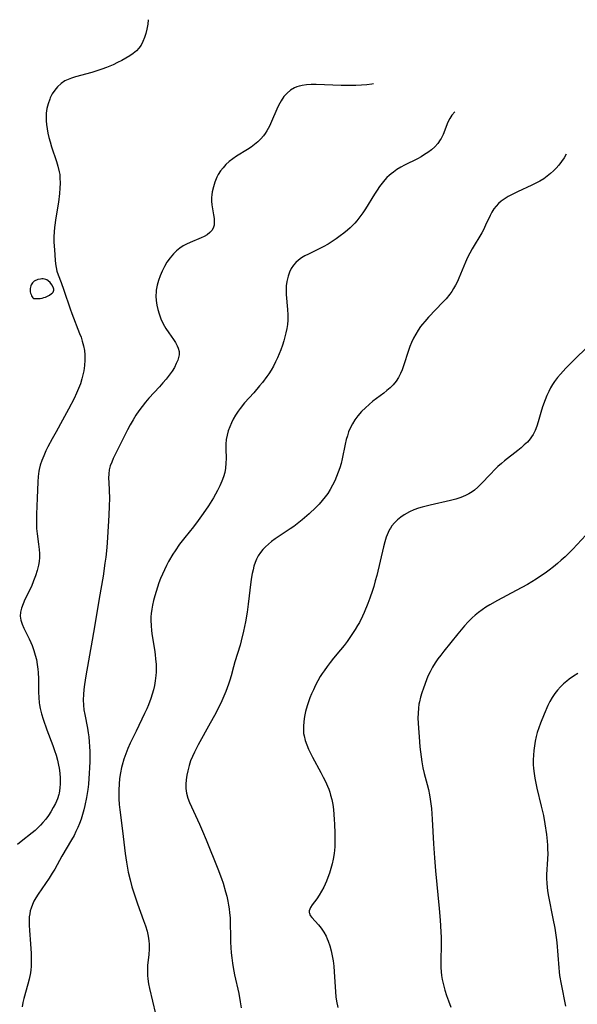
# Model space of a CAD drawing. Header units: inches. Extents: x 1073367 to 1082519, y 1569854 to 1574957.
# Tile 453 of 565: x 1078554 to 1078742, y 1574413 to 1574745. Entities that reach past the tile are written whole.
import ezdxf

# ---------------------------------------------------------------- set-up
doc = ezdxf.new("R2010")
doc.units = ezdxf.units.IN
doc.header["$MEASUREMENT"] = 0
doc.layers.add('CGG_CurvaNivelLidar_v1', color=7, linetype='Continuous', lineweight=30, true_color=0x008008)

msp = doc.modelspace()

# ---------------------------------------------------------------- linework, layer by layer
at = {"layer": 'CGG_CurvaNivelLidar_v1'}
for points in [[(1078597.3164, 1574745.0764, 71.5), (1078597.1112, 1574743.6193, 71.5), (1078596.7737, 1574741.8936, 71.5), (1078596.4322, 1574740.4571, 71.5), (1078596.0225, 1574739.0715, 71.5), (1078595.5153, 1574737.7544, 71.5), (1078594.8763, 1574736.5273, 71.5), (1078594.1604, 1574735.5144, 71.5), (1078593.3189, 1574734.5963, 71.5), (1078592.2293, 1574733.6671, 71.5), (1078591.0273, 1574732.8301, 71.5), (1078589.743, 1574732.0549, 71.5), (1078588.4091, 1574731.3241, 71.5), (1078586.9369, 1574730.5839, 71.5), (1078585.4231, 1574729.8832, 71.5), (1078583.2399, 1574728.9694, 71.5), (1078581.6031, 1574728.3589, 71.5), (1078579.9453, 1574727.8011, 71.5), (1078578.2738, 1574727.2973, 71.5), (1078572.7016, 1574725.8166, 71.5), (1078571.3179, 1574725.3669, 71.5), (1078570.2091, 1574724.9266, 71.5), (1078569.1581, 1574724.4079, 71.5), (1078567.8921, 1574723.5829, 71.5), (1078566.6173, 1574722.425, 71.5), (1078565.6833, 1574721.2767, 71.5), (1078564.8812, 1574720.0149, 71.5), (1078564.1998, 1574718.6654, 71.5), (1078563.9989, 1574718.1999, 71.5), (1078563.4534, 1574716.6934, 71.5), (1078563.0497, 1574715.1346, 71.5), (1078562.8091, 1574713.5346, 71.5), (1078562.7485, 1574712.2592, 71.5), (1078562.7868, 1574710.9693, 71.5), (1078562.9067, 1574709.6702, 71.5), (1078563.1175, 1574708.2174, 71.5), (1078563.3903, 1574706.751, 71.5), (1078563.7164, 1574705.2866, 71.5), (1078564.0955, 1574703.8306, 71.5), (1078564.6132, 1574702.1145, 71.5), (1078566.2878, 1574697.2054, 71.5), (1078566.7764, 1574695.6161, 71.5), (1078567.2291, 1574693.7141, 71.5), (1078567.3643, 1574692.8336, 71.5), (1078567.469, 1574691.6483, 71.5), (1078567.5044, 1574689.9287, 71.5), (1078567.4361, 1574688.1808, 71.5), (1078567.2892, 1574686.4124, 71.5), (1078566.9294, 1574683.4963, 71.5), (1078566.0952, 1574678.1566, 71.5), (1078565.6468, 1574674.9213, 71.5), (1078565.5055, 1574673.4761, 71.5), (1078565.4151, 1574671.7044, 71.5), (1078565.4169, 1574669.9446, 71.5), (1078565.5653, 1574667.339, 71.5), (1078565.8636, 1574663.8545, 71.5), (1078565.9898, 1574662.597, 71.5), (1078566.1605, 1574661.3694, 71.5), (1078566.4145, 1574660.1749, 71.5), (1078566.8205, 1574658.8962, 71.5), (1078567.8415, 1574656.3481, 71.5), (1078568.7988, 1574653.7752, 71.5), (1078570.8895, 1574647.462, 71.5), (1078571.4413, 1574645.9065, 71.5), (1078574.1152, 1574639.1575, 71.5), (1078574.5812, 1574637.857, 71.5), (1078575.0015, 1574636.5511, 71.5), (1078575.4321, 1574634.9481, 71.5), (1078575.7403, 1574633.3332, 71.5), (1078575.8844, 1574631.8829, 71.5), (1078575.8928, 1574630.086, 71.5), (1078575.7497, 1574628.2867, 71.5), (1078575.4891, 1574626.4916, 71.5), (1078575.2192, 1574625.1167, 71.5), (1078574.8763, 1574623.7543, 71.5), (1078574.3566, 1574622.1529, 71.5), (1078573.7402, 1574620.5701, 71.5), (1078573.0573, 1574618.9985, 71.5), (1078572.2095, 1574617.1807, 71.5), (1078570.3725, 1574613.5398, 71.5), (1078568.3398, 1574609.79, 71.5), (1078566.141, 1574605.9306, 71.5), (1078564.8066, 1574603.5122, 71.5), (1078563.38, 1574600.7971, 71.5), (1078562.7065, 1574599.4336, 71.5), (1078561.9753, 1574597.8442, 71.5), (1078561.3193, 1574596.2412, 71.5), (1078560.767, 1574594.6182, 71.5), (1078560.4068, 1574593.2241, 71.5), (1078560.2919, 1574592.6397, 71.5), (1078560.0518, 1574590.8436, 71.5), (1078559.9304, 1574589.0214, 71.5), (1078559.8017, 1574583.5251, 71.5), (1078559.5274, 1574578.0441, 71.5), (1078559.476, 1574576.1447, 71.5), (1078559.5057, 1574574.2554, 71.5), (1078559.5682, 1574573.2634, 71.5), (1078559.7603, 1574571.4929, 71.5), (1078560.2555, 1574567.9759, 71.5), (1078560.4475, 1574566.2234, 71.5), (1078560.522, 1574564.8538, 71.5), (1078560.5039, 1574563.487, 71.5), (1078560.3817, 1574562.1707, 71.5), (1078560.1665, 1574560.8608, 71.5), (1078559.7417, 1574559.0623, 71.5), (1078559.1973, 1574557.2839, 71.5), (1078558.5562, 1574555.532, 71.5), (1078557.795, 1574553.7279, 71.5), (1078555.6377, 1574549.23, 71.5), (1078555.0016, 1574547.7789, 71.5), (1078554.4971, 1574546.382, 71.5), (1078554.1619, 1574544.9999, 71.5), (1078554.0614, 1574543.631, 71.5), (1078554.2413, 1574542.286, 71.5), (1078554.6469, 1574540.9446, 71.5), (1078555.2091, 1574539.5982, 71.5), (1078557.0278, 1574535.9711, 71.5), (1078557.6335, 1574534.7184, 71.5), (1078558.0402, 1574533.793, 71.5), (1078558.6771, 1574532.0458, 71.5), (1078559.1171, 1574530.5244, 71.5), (1078559.4803, 1574528.9687, 71.5), (1078559.7686, 1574527.3868, 71.5), (1078559.9802, 1574525.7851, 71.5), (1078560.0812, 1574524.6563, 71.5), (1078560.1818, 1574522.5314, 71.5), (1078560.2258, 1574517.969, 71.5), (1078560.287, 1574516.1936, 71.5), (1078560.4366, 1574514.4309, 71.5), (1078560.5365, 1574513.6994, 71.5), (1078560.7578, 1574512.4992, 71.5), (1078561.2087, 1574510.687, 71.5), (1078561.7614, 1574508.8868, 71.5), (1078563.0465, 1574505.2798, 71.5), (1078565.0404, 1574499.977, 71.5), (1078565.6072, 1574498.3376, 71.5), (1078566.1284, 1574496.6896, 71.5), (1078566.5909, 1574495.0335, 71.5), (1078566.9888, 1574493.308, 71.5), (1078567.1678, 1574492.3267, 71.5), (1078567.4008, 1574490.6131, 71.5), (1078567.5321, 1574488.9025, 71.5), (1078567.5513, 1574487.2035, 71.5), (1078567.4392, 1574485.526, 71.5), (1078567.1666, 1574483.8813, 71.5), (1078567.0591, 1574483.438, 71.5), (1078566.5768, 1574481.9179, 71.5), (1078565.9535, 1574480.4363, 71.5), (1078565.2151, 1574478.992, 71.5), (1078564.3796, 1574477.5865, 71.5), (1078563.5413, 1574476.339, 71.5), (1078562.6383, 1574475.1302, 71.5), (1078561.6739, 1574473.9653, 71.5), (1078560.8575, 1574473.0677, 71.5), (1078560.005, 1574472.2038, 71.5), (1078559.0522, 1574471.3152, 71.5), (1078558.0647, 1574470.4686, 71.5), (1078554.3586, 1574467.6003, 71.5), (1078553.1289, 1574466.5675, 71.5)], [(1078673.4147, 1574723.4441, 72), (1078672.8411, 1574723.3296, 72), (1078671.1484, 1574723.0921, 72), (1078669.4282, 1574722.9388, 72), (1078667.4834, 1574722.8554, 72), (1078665.8157, 1574722.8362, 72), (1078662.4605, 1574722.8901, 72), (1078654.0754, 1574723.189, 72), (1078652.37, 1574723.1841, 72), (1078650.8172, 1574723.0956, 72), (1078649.3166, 1574722.8879, 72), (1078648.8568, 1574722.7908, 72), (1078648.362, 1574722.6643, 72), (1078647.5064, 1574722.3841, 72), (1078646.687, 1574722.0318, 72), (1078645.3798, 1574721.2619, 72), (1078644.2037, 1574720.3028, 72), (1078643.1748, 1574719.1718, 72), (1078642.2082, 1574717.7249, 72), (1078641.3714, 1574716.1401, 72), (1078640.7761, 1574714.8697, 72), (1078638.9822, 1574710.7071, 72), (1078638.2368, 1574709.1213, 72), (1078637.4056, 1574707.5971, 72), (1078636.827, 1574706.6907, 72), (1078636.2011, 1574705.8248, 72), (1078635.3878, 1574704.8508, 72), (1078634.3601, 1574703.8388, 72), (1078633.2381, 1574702.9133, 72), (1078632.0457, 1574702.0561, 72), (1078630.8038, 1574701.2513, 72), (1078627.1704, 1574699.0208, 72), (1078625.8602, 1574698.1142, 72), (1078624.6197, 1574697.1348, 72), (1078623.5631, 1574696.1545, 72), (1078622.5971, 1574695.1016, 72), (1078621.7318, 1574693.9818, 72), (1078620.9826, 1574692.7976, 72), (1078620.5204, 1574691.9009, 72), (1078619.8493, 1574690.2619, 72), (1078619.3332, 1574688.5871, 72), (1078618.9503, 1574686.9161, 72), (1078618.7856, 1574685.9572, 72), (1078618.6721, 1574685.0181, 72), (1078618.6272, 1574683.7472, 72), (1078618.7509, 1574682.5174, 72), (1078619.3956, 1574679.1707, 72), (1078619.5747, 1574677.9162, 72), (1078619.6341, 1574676.7016, 72), (1078619.5374, 1574675.6738, 72), (1078619.2528, 1574674.7202, 72), (1078618.79, 1574673.9208, 72), (1078618.1544, 1574673.2052, 72), (1078617.1645, 1574672.4299, 72), (1078616.1944, 1574671.8658, 72), (1078615.1321, 1574671.364, 72), (1078611.4242, 1574669.8593, 72), (1078610.2679, 1574669.3026, 72), (1078609.1414, 1574668.6636, 72), (1078607.9857, 1574667.8776, 72), (1078606.8925, 1574666.9923, 72), (1078605.8713, 1574666.0136, 72), (1078604.6884, 1574664.6424, 72), (1078603.6274, 1574663.1565, 72), (1078602.7417, 1574661.6896, 72), (1078601.9544, 1574660.1626, 72), (1078601.2791, 1574658.6121, 72), (1078600.7135, 1574657.0268, 72), (1078600.2752, 1574655.4147, 72), (1078599.9917, 1574653.7813, 72), (1078599.9417, 1574653.2813, 72), (1078599.8982, 1574651.7556, 72), (1078599.9966, 1574650.2265, 72), (1078600.2149, 1574648.7033, 72), (1078600.5384, 1574647.1956, 72), (1078600.959, 1574645.714, 72), (1078601.5624, 1574644.0701, 72), (1078602.3579, 1574642.421, 72), (1078603.279, 1574640.8438, 72), (1078604.2712, 1574639.3346, 72), (1078605.8131, 1574637.1151, 72), (1078606.5068, 1574636.041, 72), (1078607.0929, 1574634.9785, 72), (1078607.4573, 1574634.1082, 72), (1078607.7065, 1574633.0288, 72), (1078607.7088, 1574631.88, 72), (1078607.5601, 1574631.0223, 72), (1078607.3048, 1574630.1572, 72), (1078606.7919, 1574628.9213, 72), (1078606.1361, 1574627.6798, 72), (1078605.3664, 1574626.438, 72), (1078604.4132, 1574625.0761, 72), (1078603.3709, 1574623.7264, 72), (1078602.2693, 1574622.4083, 72), (1078601.1159, 1574621.1056, 72), (1078597.5406, 1574617.2321, 72), (1078596.358, 1574615.8922, 72), (1078595.2021, 1574614.4914, 72), (1078594.1151, 1574613.0431, 72), (1078593.1014, 1574611.5236, 72), (1078592.1589, 1574609.9588, 72), (1078591.2162, 1574608.2632, 72), (1078590.3135, 1574606.5471, 72), (1078586.7766, 1574599.5868, 72), (1078585.4964, 1574596.9414, 72), (1078584.9423, 1574595.6751, 72), (1078584.4737, 1574594.4071, 72), (1078584.1336, 1574593.1212, 72), (1078583.9444, 1574591.7028, 72), (1078583.8951, 1574590.2483, 72), (1078583.9277, 1574588.7605, 72), (1078584.1649, 1574583.453, 72), (1078584.1478, 1574580.799, 72), (1078584.0129, 1574577.7831, 72), (1078583.5082, 1574570.2359, 72), (1078583.2555, 1574566.8454, 72), (1078582.9327, 1574563.5699, 72), (1078582.6789, 1574561.5987, 72), (1078582.0141, 1574557.165, 72), (1078580.719, 1574549.6544, 72), (1078579.2562, 1574540.6763, 72), (1078578.3782, 1574535.5717, 72), (1078576.1983, 1574523.5044, 72), (1078575.7636, 1574520.635, 72), (1078575.5566, 1574518.9185, 72), (1078575.4114, 1574517.2066, 72), (1078575.3498, 1574515.4022, 72), (1078575.4096, 1574513.6063, 72), (1078575.5792, 1574512.0244, 72), (1078575.8302, 1574510.447, 72), (1078576.7287, 1574505.837, 72), (1078577.0014, 1574504.2894, 72), (1078577.1999, 1574502.8958, 72), (1078577.3621, 1574501.2472, 72), (1078577.4599, 1574499.5885, 72), (1078577.5086, 1574497.9222, 72), (1078577.5056, 1574494.5748, 72), (1078577.4532, 1574492.4887, 72), (1078577.3643, 1574490.6352, 72), (1078577.0692, 1574486.9344, 72), (1078576.8593, 1574485.0919, 72), (1078576.4553, 1574482.4324, 72), (1078575.9106, 1574479.7651, 72), (1078575.5276, 1574478.2069, 72), (1078575.091, 1574476.6645, 72), (1078574.5963, 1574475.1501, 72), (1078574.0413, 1574473.6567, 72), (1078573.4764, 1574472.2989, 72), (1078572.8645, 1574470.9608, 72), (1078572.2079, 1574469.6429, 72), (1078571.3985, 1574468.1458, 72), (1078568.1417, 1574462.5615, 72), (1078565.6976, 1574458.2479, 72), (1078564.8475, 1574456.8381, 72), (1078563.8067, 1574455.233, 72), (1078560.0751, 1574449.8003, 72), (1078559.2688, 1574448.4997, 72), (1078558.673, 1574447.3929, 72), (1078558.1536, 1574446.2583, 72), (1078557.7193, 1574445.0974, 72), (1078557.4413, 1574444.1524, 72), (1078557.2311, 1574443.1914, 72), (1078557.0802, 1574442.0909, 72), (1078557.0077, 1574440.9739, 72), (1078557.0126, 1574439.2804, 72), (1078557.1113, 1574437.5641, 72), (1078557.5245, 1574432.9991, 72), (1078557.7283, 1574429.7201, 72), (1078557.7685, 1574428.0837, 72), (1078557.7546, 1574426.4561, 72), (1078557.7044, 1574425.3232, 72), (1078557.6085, 1574424.1983, 72), (1078557.4791, 1574423.235, 72), (1078557.0576, 1574421.0932, 72), (1078556.6322, 1574419.3737, 72), (1078555.3018, 1574414.5797, 72), (1078554.9646, 1574413.2072, 72), (1078554.6832, 1574411.7438, 72)], [(1078700.9199, 1574714.0109, 72.5), (1078700.8959, 1574713.9876, 72.5), (1078699.8956, 1574712.7853, 72.5), (1078699.221, 1574711.7297, 72.5), (1078698.5749, 1574710.4251, 72.5), (1078696.9332, 1574706.3286, 72.5), (1078696.294, 1574705.0115, 72.5), (1078695.9707, 1574704.4563, 72.5), (1078695.1297, 1574703.2795, 72.5), (1078694.1459, 1574702.1889, 72.5), (1078693.0429, 1574701.1803, 72.5), (1078691.8385, 1574700.2536, 72.5), (1078690.7, 1574699.5018, 72.5), (1078689.5083, 1574698.8033, 72.5), (1078688.2778, 1574698.1462, 72.5), (1078683.9136, 1574695.9532, 72.5), (1078682.6199, 1574695.2334, 72.5), (1078681.3629, 1574694.4651, 72.5), (1078680.1566, 1574693.6353, 72.5), (1078679.4371, 1574693.0792, 72.5), (1078678.6925, 1574692.4347, 72.5), (1078677.9868, 1574691.7471, 72.5), (1078677.3138, 1574691.0217, 72.5), (1078676.3674, 1574689.8893, 72.5), (1078675.4721, 1574688.7004, 72.5), (1078674.6201, 1574687.4663, 72.5), (1078673.796, 1574686.1847, 72.5), (1078670.7112, 1574681.1872, 72.5), (1078669.7957, 1574679.8161, 72.5), (1078668.835, 1574678.4812, 72.5), (1078667.8166, 1574677.1954, 72.5), (1078667.0989, 1574676.3724, 72.5), (1078666.3492, 1574675.5794, 72.5), (1078665.5398, 1574674.7909, 72.5), (1078664.6992, 1574674.035, 72.5), (1078663.4578, 1574673.0141, 72.5), (1078662.1727, 1574672.0442, 72.5), (1078660.8565, 1574671.1145, 72.5), (1078659.4767, 1574670.1926, 72.5), (1078658.0726, 1574669.3163, 72.5), (1078656.4562, 1574668.3953, 72.5), (1078654.8158, 1574667.5495, 72.5), (1078651.4133, 1574665.932, 72.5), (1078650.2129, 1574665.2968, 72.5), (1078649.074, 1574664.605, 72.5), (1078648.0317, 1574663.8486, 72.5), (1078647.1725, 1574663.084, 72.5), (1078646.4155, 1574662.2382, 72.5), (1078645.6447, 1574661.0863, 72.5), (1078645.0302, 1574659.8289, 72.5), (1078644.553, 1574658.4909, 72.5), (1078644.1192, 1574656.6534, 72.5), (1078643.9257, 1574655.1705, 72.5), (1078643.8635, 1574653.6615, 72.5), (1078643.9175, 1574652.3108, 72.5), (1078644.4143, 1574647.2073, 72.5), (1078644.5174, 1574645.4158, 72.5), (1078644.5041, 1574643.6258, 72.5), (1078644.374, 1574642.1864, 72.5), (1078644.1483, 1574640.7511, 72.5), (1078643.8461, 1574639.3198, 72.5), (1078643.1394, 1574636.6777, 72.5), (1078642.6542, 1574635.1383, 72.5), (1078642.1158, 1574633.6111, 72.5), (1078641.5774, 1574632.2395, 72.5), (1078640.9911, 1574630.8855, 72.5), (1078640.3236, 1574629.4873, 72.5), (1078639.6042, 1574628.1141, 72.5), (1078638.8331, 1574626.7688, 72.5), (1078638.0078, 1574625.4558, 72.5), (1078637.3802, 1574624.5347, 72.5), (1078635.927, 1574622.5842, 72.5), (1078634.9558, 1574621.3852, 72.5), (1078632.9357, 1574619.0522, 72.5), (1078629.8867, 1574615.6646, 72.5), (1078628.3507, 1574613.806, 72.5), (1078627.693, 1574612.9139, 72.5), (1078626.8159, 1574611.5672, 72.5), (1078626.0329, 1574610.1743, 72.5), (1078625.4105, 1574608.9001, 72.5), (1078624.859, 1574607.6042, 72.5), (1078624.3516, 1574606.1989, 72.5), (1078623.9467, 1574604.7762, 72.5), (1078623.6687, 1574603.3354, 72.5), (1078623.5273, 1574601.7497, 72.5), (1078623.506, 1574600.1494, 72.5), (1078623.5892, 1574596.8855, 72.5), (1078623.5743, 1574595.2774, 72.5), (1078623.4384, 1574593.6825, 72.5), (1078623.1543, 1574592.1985, 72.5), (1078622.7344, 1574590.7304, 72.5), (1078622.2051, 1574589.2769, 72.5), (1078621.5241, 1574587.7013, 72.5), (1078620.7569, 1574586.1429, 72.5), (1078620.0837, 1574584.8966, 72.5), (1078619.3684, 1574583.6636, 72.5), (1078617.6408, 1574580.925, 72.5), (1078615.8944, 1574578.3374, 72.5), (1078614.2138, 1574575.971, 72.5), (1078612.6046, 1574573.8343, 72.5), (1078609.6672, 1574570.1965, 72.5), (1078607.9183, 1574567.934, 72.5), (1078606.3724, 1574565.7254, 72.5), (1078605.6432, 1574564.5803, 72.5), (1078604.1793, 1574562.0776, 72.5), (1078603.4497, 1574560.7198, 72.5), (1078602.7617, 1574559.342, 72.5), (1078602.0927, 1574557.8776, 72.5), (1078601.4711, 1574556.394, 72.5), (1078600.9029, 1574554.9207, 72.5), (1078600.3819, 1574553.4334, 72.5), (1078599.9359, 1574552.0134, 72.5), (1078599.4991, 1574550.4879, 72.5), (1078599.1051, 1574548.9562, 72.5), (1078598.7626, 1574547.4193, 72.5), (1078598.4982, 1574545.9657, 72.5), (1078598.3062, 1574544.5078, 72.5), (1078598.2235, 1574543.4488, 72.5), (1078598.1977, 1574542.2316, 72.5), (1078598.2702, 1574540.4967, 72.5), (1078598.438, 1574538.7559, 72.5), (1078598.669, 1574537.0107, 72.5), (1078599.3759, 1574532.4097, 72.5), (1078599.6034, 1574530.7479, 72.5), (1078599.792, 1574529.0873, 72.5), (1078599.9255, 1574527.4302, 72.5), (1078599.9843, 1574525.7793, 72.5), (1078599.9708, 1574524.6959, 72.5), (1078599.9067, 1574523.6175, 72.5), (1078599.6733, 1574521.7896, 72.5), (1078599.3906, 1574520.2917, 72.5), (1078599.0421, 1574518.8003, 72.5), (1078598.6347, 1574517.3173, 72.5), (1078598.172, 1574515.8452, 72.5), (1078597.399, 1574513.7258, 72.5), (1078596.8335, 1574512.3773, 72.5), (1078596.0898, 1574510.7568, 72.5), (1078593.165, 1574504.8249, 72.5), (1078591.2401, 1574500.7384, 72.5), (1078590.4498, 1574498.9566, 72.5), (1078589.7093, 1574497.1621, 72.5), (1078589.0473, 1574495.3465, 72.5), (1078588.4483, 1574493.3187, 72.5), (1078588.2746, 1574492.6007, 72.5), (1078587.9011, 1574490.7153, 72.5), (1078587.6265, 1574488.8106, 72.5), (1078587.4402, 1574486.8927, 72.5), (1078587.3398, 1574484.9668, 72.5), (1078587.3239, 1574483.5365, 72.5), (1078587.3694, 1574481.964, 72.5), (1078587.5067, 1574480.0977, 72.5), (1078587.7104, 1574478.2329, 72.5), (1078588.6512, 1574471.2122, 72.5), (1078589.5413, 1574463.5136, 72.5), (1078589.967, 1574460.5962, 72.5), (1078590.561, 1574457.2357, 72.5), (1078591.1586, 1574454.5701, 72.5), (1078591.7902, 1574452.2522, 72.5), (1078592.1879, 1574450.9357, 72.5), (1078593.654, 1574446.5485, 72.5), (1078595.735, 1574440.8765, 72.5), (1078596.3573, 1574439.0996, 72.5), (1078596.9026, 1574437.3235, 72.5), (1078597.3275, 1574435.5422, 72.5), (1078597.554, 1574434.0432, 72.5), (1078597.629, 1574432.9176, 72.5), (1078597.6069, 1574431.232, 72.5), (1078597.4606, 1574429.3955, 72.5), (1078597.0916, 1574425.697, 72.5), (1078597.0332, 1574424.5833, 72.5), (1078597.0236, 1574423.4658, 72.5), (1078597.0748, 1574422.3069, 72.5), (1078597.1852, 1574421.1468, 72.5), (1078597.4273, 1574419.5199, 72.5), (1078597.7461, 1574417.8922, 72.5), (1078599.7624, 1574409.329, 72.5)], [(1078738.5778, 1574699.6591, 73), (1078737.843, 1574698.3928, 73), (1078736.9751, 1574697.1407, 73), (1078736.0185, 1574695.9302, 73), (1078735.1927, 1574694.9906, 73), (1078734.3155, 1574694.0889, 73), (1078733.2579, 1574693.1244, 73), (1078732.1365, 1574692.2224, 73), (1078730.9558, 1574691.3868, 73), (1078729.6515, 1574690.58, 73), (1078728.3004, 1574689.8363, 73), (1078726.9574, 1574689.1595, 73), (1078722.0971, 1574686.8976, 73), (1078720.5047, 1574686.1262, 73), (1078718.9694, 1574685.3153, 73), (1078717.6141, 1574684.5006, 73), (1078716.607, 1574683.7916, 73), (1078715.6806, 1574683.0155, 73), (1078714.8526, 1574682.1588, 73), (1078714.1112, 1574681.1769, 73), (1078713.4625, 1574680.1152, 73), (1078712.8743, 1574678.9949, 73), (1078711.3184, 1574675.6355, 73), (1078710.5668, 1574674.0739, 73), (1078710.0603, 1574673.122, 73), (1078706.8069, 1574667.6547, 73), (1078706.0198, 1574666.2438, 73), (1078705.2397, 1574664.7377, 73), (1078704.5206, 1574663.2045, 73), (1078702.3246, 1574657.831, 73), (1078701.775, 1574656.612, 73), (1078701.1806, 1574655.4213, 73), (1078700.5219, 1574654.2697, 73), (1078699.908, 1574653.3393, 73), (1078699.2459, 1574652.4367, 73), (1078697.9557, 1574650.8574, 73), (1078696.8796, 1574649.663, 73), (1078692.0177, 1574644.6066, 73), (1078690.765, 1574643.2063, 73), (1078689.9442, 1574642.2175, 73), (1078689.3653, 1574641.4626, 73), (1078688.4907, 1574640.1938, 73), (1078687.6923, 1574638.8756, 73), (1078686.9663, 1574637.515, 73), (1078686.313, 1574636.117, 73), (1078685.7471, 1574634.7271, 73), (1078685.237, 1574633.3153, 73), (1078683.5928, 1574628.2314, 73), (1078683.0972, 1574626.8754, 73), (1078682.54, 1574625.5613, 73), (1078681.8983, 1574624.304, 73), (1078681.0578, 1574622.9875, 73), (1078680.0805, 1574621.7752, 73), (1078679.0718, 1574620.7656, 73), (1078677.9783, 1574619.822, 73), (1078676.876, 1574618.9505, 73), (1078673.2588, 1574616.205, 73), (1078671.9464, 1574615.1404, 73), (1078670.68, 1574614.0278, 73), (1078669.3532, 1574612.7145, 73), (1078668.1393, 1574611.3022, 73), (1078667.1639, 1574609.9693, 73), (1078666.2943, 1574608.5693, 73), (1078665.5447, 1574607.1024, 73), (1078665.0372, 1574605.8721, 73), (1078664.605, 1574604.6056, 73), (1078664.2346, 1574603.3108, 73), (1078663.8648, 1574601.7791, 73), (1078662.8251, 1574596.788, 73), (1078662.467, 1574595.2641, 73), (1078662.0509, 1574593.7596, 73), (1078661.5475, 1574592.2544, 73), (1078660.9709, 1574590.7781, 73), (1078660.3198, 1574589.3072, 73), (1078659.6065, 1574587.8705, 73), (1078658.8295, 1574586.4745, 73), (1078657.9834, 1574585.1283, 73), (1078657.5304, 1574584.4737, 73), (1078657.1397, 1574583.9383, 73), (1078656.1387, 1574582.6909, 73), (1078655.0626, 1574581.4902, 73), (1078653.9293, 1574580.3258, 73), (1078651.6523, 1574578.1755, 73), (1078649.379, 1574576.2108, 73), (1078648.2061, 1574575.2675, 73), (1078646.4784, 1574573.9726, 73), (1078645.2311, 1574573.1026, 73), (1078640.1805, 1574569.7451, 73), (1078638.9546, 1574568.8496, 73), (1078637.9191, 1574568.0001, 73), (1078636.9474, 1574567.0976, 73), (1078636.0493, 1574566.14, 73), (1078635.2253, 1574565.1092, 73), (1078634.4996, 1574564.019, 73), (1078633.8854, 1574562.8682, 73), (1078633.415, 1574561.7226, 73), (1078633.0329, 1574560.5312, 73), (1078632.7147, 1574559.3038, 73), (1078632.4461, 1574558.0682, 73), (1078632.219, 1574556.8099, 73), (1078631.9888, 1574555.1975, 73), (1078631.1149, 1574547.7233, 73), (1078630.7364, 1574545.0113, 73), (1078630.1643, 1574541.744, 73), (1078629.4997, 1574538.5451, 73), (1078628.742, 1574535.3752, 73), (1078628.3194, 1574533.8063, 73), (1078626.5981, 1574528.1968, 73), (1078626.0946, 1574526.4906, 73), (1078625.2827, 1574523.535, 73), (1078624.8461, 1574522.0932, 73), (1078624.3694, 1574520.6581, 73), (1078623.4704, 1574518.2277, 73), (1078622.8236, 1574516.6574, 73), (1078622.1348, 1574515.0996, 73), (1078620.9011, 1574512.5072, 73), (1078619.6928, 1574510.1348, 73), (1078618.2771, 1574507.4906, 73), (1078614.2105, 1574500.2327, 73), (1078612.9014, 1574497.6822, 73), (1078612.2306, 1574496.2248, 73), (1078611.6286, 1574494.7537, 73), (1078611.1159, 1574493.266, 73), (1078610.6345, 1574491.4461, 73), (1078610.3322, 1574489.9321, 73), (1078610.1193, 1574488.4181, 73), (1078610.0112, 1574486.9114, 73), (1078610.0303, 1574485.4192, 73), (1078610.2166, 1574483.8961, 73), (1078610.6781, 1574482.1487, 73), (1078611.2289, 1574480.6825, 73), (1078611.8725, 1574479.2219, 73), (1078614.62, 1574473.4159, 73), (1078615.6807, 1574471.0676, 73), (1078616.9149, 1574468.1034, 73), (1078620.8099, 1574458.3538, 73), (1078622.0615, 1574455.0253, 73), (1078622.5998, 1574453.4468, 73), (1078623.4587, 1574450.5925, 73), (1078623.8286, 1574449.1533, 73), (1078624.2082, 1574447.4345, 73), (1078624.4553, 1574446.1114, 73), (1078624.6605, 1574444.7832, 73), (1078624.8174, 1574443.4496, 73), (1078624.9376, 1574441.8346, 73), (1078625.0013, 1574440.2134, 73), (1078625.0659, 1574435.303, 73), (1078625.1162, 1574433.5234, 73), (1078625.218, 1574431.7415, 73), (1078625.373, 1574429.9621, 73), (1078625.5717, 1574428.2385, 73), (1078625.8116, 1574426.5189, 73), (1078626.0468, 1574425.0474, 73), (1078626.5069, 1574422.5889, 73), (1078627.8625, 1574416.2417, 73), (1078628.4102, 1574413.4162, 73), (1078628.7481, 1574411.3683, 73)], [(1078749.5031, 1574638.1954, 73.5), (1078741.4926, 1574630.4625, 73.5), (1078738.4806, 1574627.4496, 73.5), (1078736.6088, 1574625.4249, 73.5), (1078735.5993, 1574624.2028, 73.5), (1078734.6624, 1574622.9301, 73.5), (1078733.9534, 1574621.8389, 73.5), (1078733.2993, 1574620.7136, 73.5), (1078732.697, 1574619.5586, 73.5), (1078732.0499, 1574618.1652, 73.5), (1078731.4622, 1574616.745, 73.5), (1078730.5924, 1574614.3304, 73.5), (1078729.9956, 1574612.3929, 73.5), (1078729.118, 1574609.294, 73.5), (1078728.6421, 1574607.7933, 73.5), (1078728.0889, 1574606.3518, 73.5), (1078727.4141, 1574604.9936, 73.5), (1078726.8898, 1574604.1718, 73.5), (1078726.3796, 1574603.5022, 73.5), (1078725.4429, 1574602.4654, 73.5), (1078724.4113, 1574601.4873, 73.5), (1078723.3117, 1574600.5465, 73.5), (1078722.1677, 1574599.6231, 73.5), (1078717.7336, 1574596.1053, 73.5), (1078716.6868, 1574595.2215, 73.5), (1078715.4955, 1574594.1459, 73.5), (1078714.3384, 1574593.0344, 73.5), (1078713.0427, 1574591.7256, 73.5), (1078709.7328, 1574588.2067, 73.5), (1078708.6788, 1574587.173, 73.5), (1078707.5681, 1574586.2212, 73.5), (1078706.7363, 1574585.6175, 73.5), (1078705.6598, 1574584.9643, 73.5), (1078704.526, 1574584.3949, 73.5), (1078702.901, 1574583.7309, 73.5), (1078701.21, 1574583.1714, 73.5), (1078699.4712, 1574582.6914, 73.5), (1078692.5982, 1574581.144, 73.5), (1078689.883, 1574580.4704, 73.5), (1078688.6408, 1574580.1026, 73.5), (1078687.0799, 1574579.541, 73.5), (1078685.5776, 1574578.8774, 73.5), (1078683.8163, 1574577.906, 73.5), (1078682.637, 1574577.0953, 73.5), (1078681.5423, 1574576.1927, 73.5), (1078680.5427, 1574575.2007, 73.5), (1078679.6542, 1574574.1168, 73.5), (1078679.1563, 1574573.3794, 73.5), (1078678.8642, 1574572.8855, 73.5), (1078678.363, 1574571.8937, 73.5), (1078677.7487, 1574570.341, 73.5), (1078677.2453, 1574568.716, 73.5), (1078676.808, 1574567.0415, 73.5), (1078674.5095, 1574557.4314, 73.5), (1078674.0205, 1574555.5516, 73.5), (1078673.491, 1574553.6837, 73.5), (1078673.0841, 1574552.3715, 73.5), (1078672.2003, 1574549.7719, 73.5), (1078671.5254, 1574547.9454, 73.5), (1078670.2803, 1574544.9037, 73.5), (1078669.7245, 1574543.6833, 73.5), (1078668.6542, 1574541.5516, 73.5), (1078668.0664, 1574540.487, 73.5), (1078667.2444, 1574539.1049, 73.5), (1078666.3765, 1574537.75, 73.5), (1078665.4677, 1574536.4206, 73.5), (1078664.494, 1574535.0796, 73.5), (1078663.4834, 1574533.7646, 73.5), (1078662.2912, 1574532.294, 73.5), (1078659.9107, 1574529.4525, 73.5), (1078658.7696, 1574528.046, 73.5), (1078657.7188, 1574526.6639, 73.5), (1078656.7202, 1574525.2455, 73.5), (1078656.0717, 1574524.255, 73.5), (1078655.4512, 1574523.2475, 73.5), (1078654.6158, 1574521.7862, 73.5), (1078653.8331, 1574520.2981, 73.5), (1078653.1012, 1574518.7878, 73.5), (1078652.4883, 1574517.414, 73.5), (1078651.9439, 1574516.0835, 73.5), (1078651.448, 1574514.7416, 73.5), (1078651.0093, 1574513.3887, 73.5), (1078650.4966, 1574511.4602, 73.5), (1078650.1383, 1574509.7741, 73.5), (1078649.8746, 1574508.0918, 73.5), (1078649.732, 1574506.4194, 73.5), (1078649.7469, 1574504.7635, 73.5), (1078649.8228, 1574503.9804, 73.5), (1078649.9445, 1574503.2319, 73.5), (1078650.3337, 1574501.7086, 73.5), (1078650.8698, 1574500.2032, 73.5), (1078651.5115, 1574498.709, 73.5), (1078652.8398, 1574496.0058, 73.5), (1078655.6369, 1574490.8193, 73.5), (1078656.4346, 1574489.3014, 73.5), (1078657.1909, 1574487.7679, 73.5), (1078657.8865, 1574486.2139, 73.5), (1078658.2814, 1574485.2278, 73.5), (1078658.6387, 1574484.2304, 73.5), (1078658.9555, 1574483.2107, 73.5), (1078659.3221, 1574481.7497, 73.5), (1078659.6375, 1574480.0791, 73.5), (1078659.8733, 1574478.3877, 73.5), (1078660.0503, 1574476.6812, 73.5), (1078660.1847, 1574474.964, 73.5), (1078660.2766, 1574473.4468, 73.5), (1078660.3991, 1574470.3226, 73.5), (1078660.4094, 1574467.2613, 73.5), (1078660.3462, 1574465.7368, 73.5), (1078660.1313, 1574463.4853, 73.5), (1078659.8236, 1574461.6106, 73.5), (1078659.4712, 1574460.0213, 73.5), (1078659.0483, 1574458.4545, 73.5), (1078658.5632, 1574456.9145, 73.5), (1078658.0201, 1574455.408, 73.5), (1078657.5117, 1574454.1547, 73.5), (1078656.5977, 1574452.1825, 73.5), (1078655.8482, 1574450.739, 73.5), (1078655.0674, 1574449.3857, 73.5), (1078654.2538, 1574448.1517, 73.5), (1078652.7507, 1574446.1958, 73.5), (1078652.1528, 1574445.3143, 73.5), (1078651.8746, 1574444.7514, 73.5), (1078651.7133, 1574444.192, 73.5), (1078651.6844, 1574443.9089, 73.5), (1078651.7052, 1574443.5478, 73.5), (1078651.7532, 1574443.3172, 73.5), (1078652.0701, 1574442.5925, 73.5), (1078652.6136, 1574441.8514, 73.5), (1078654.8866, 1574439.4255, 73.5), (1078655.7968, 1574438.2637, 73.5), (1078656.6451, 1574436.9697, 73.5), (1078657.41, 1574435.5638, 73.5), (1078657.7983, 1574434.7217, 73.5), (1078658.1505, 1574433.8514, 73.5), (1078658.6594, 1574432.3409, 73.5), (1078659.1035, 1574430.6853, 73.5), (1078659.4675, 1574428.9855, 73.5), (1078659.7624, 1574427.2539, 73.5), (1078659.9949, 1574425.4999, 73.5), (1078660.1784, 1574423.602, 73.5), (1078660.5836, 1574416.7846, 73.5), (1078660.7327, 1574415.1585, 73.5), (1078660.9221, 1574413.6969, 73.5), (1078661.3427, 1574411.4513, 73.5)], [(1078745.2246, 1574570.9844, 74), (1078740.7613, 1574566.2961, 74), (1078738.1829, 1574563.7255, 74), (1078736.9015, 1574562.5407, 74), (1078735.5878, 1574561.3924, 74), (1078734.2419, 1574560.2824, 74), (1078732.8619, 1574559.2148, 74), (1078731.4032, 1574558.1638, 74), (1078729.9121, 1574557.1552, 74), (1078728.395, 1574556.1819, 74), (1078725.4417, 1574554.4041, 74), (1078721.637, 1574552.2661, 74), (1078715.3265, 1574548.895, 74), (1078712.7361, 1574547.4412, 74), (1078711.4336, 1574546.6457, 74), (1078710.164, 1574545.8082, 74), (1078708.9368, 1574544.917, 74), (1078707.8359, 1574544.0252, 74), (1078706.7755, 1574543.0719, 74), (1078705.4572, 1574541.7604, 74), (1078704.1929, 1574540.3878, 74), (1078701.9338, 1574537.7216, 74), (1078697.1751, 1574531.844, 74), (1078696.1563, 1574530.5388, 74), (1078695.1759, 1574529.2107, 74), (1078694.2516, 1574527.8495, 74), (1078693.3668, 1574526.3881, 74), (1078692.5633, 1574524.8852, 74), (1078691.8434, 1574523.3452, 74), (1078691.3354, 1574522.1076, 74), (1078690.3226, 1574519.343, 74), (1078689.8173, 1574517.8209, 74), (1078689.3622, 1574516.2894, 74), (1078688.9767, 1574514.7472, 74), (1078688.8065, 1574513.911, 74), (1078688.6135, 1574512.6223, 74), (1078688.4834, 1574510.9429, 74), (1078688.4563, 1574509.2469, 74), (1078688.5032, 1574507.5388, 74), (1078688.6005, 1574505.8227, 74), (1078688.8254, 1574502.8595, 74), (1078689.1196, 1574499.4911, 74), (1078689.2968, 1574497.8098, 74), (1078689.5071, 1574496.1345, 74), (1078689.7632, 1574494.4686, 74), (1078690.1621, 1574492.4475, 74), (1078690.6106, 1574490.5777, 74), (1078691.5804, 1574486.8515, 74), (1078692.0015, 1574485.1143, 74), (1078692.3667, 1574483.3657, 74), (1078692.6245, 1574481.8184, 74), (1078692.8309, 1574480.2609, 74), (1078692.9975, 1574478.6954, 74), (1078693.2785, 1574475.0867, 74), (1078693.7396, 1574466.7952, 74), (1078694.0515, 1574462.0818, 74), (1078694.431, 1574457.623, 74), (1078695.6187, 1574444.9786, 74), (1078695.9534, 1574440.9523, 74), (1078696.2242, 1574437.0551, 74), (1078696.3047, 1574435.1103, 74), (1078696.3251, 1574433.4943, 74), (1078696.2967, 1574431.7363, 74), (1078696.175, 1574428.1731, 74), (1078696.153, 1574426.3991, 74), (1078696.1889, 1574424.9674, 74), (1078696.2911, 1574423.5415, 74), (1078696.4512, 1574422.2582, 74), (1078696.6712, 1574420.9817, 74), (1078697.0808, 1574419.145, 74), (1078697.5772, 1574417.3229, 74), (1078698.1418, 1574415.5161, 74), (1078698.7614, 1574413.7268, 74), (1078699.5475, 1574411.6436, 74)], [(1078742.5185, 1574524.2563, 74.5), (1078741.0709, 1574523.3752, 74.5), (1078739.557, 1574522.339, 74.5), (1078738.7725, 1574521.7446, 74.5), (1078737.6448, 1574520.7937, 74.5), (1078736.5812, 1574519.774, 74.5), (1078735.5883, 1574518.6875, 74.5), (1078734.6766, 1574517.5327, 74.5), (1078733.8131, 1574516.2406, 74.5), (1078733.0368, 1574514.885, 74.5), (1078732.3332, 1574513.4803, 74.5), (1078731.0793, 1574510.5802, 74.5), (1078729.8633, 1574507.5239, 74.5), (1078729.302, 1574505.9767, 74.5), (1078728.7972, 1574504.4122, 74.5), (1078728.413, 1574502.9968, 74.5), (1078728.0731, 1574501.4381, 74.5), (1078727.8068, 1574499.8643, 74.5), (1078727.6098, 1574498.2799, 74.5), (1078727.4822, 1574496.6887, 74.5), (1078727.4289, 1574495.0937, 74.5), (1078727.4536, 1574493.6112, 74.5), (1078727.5452, 1574492.2304, 74.5), (1078727.732, 1574490.569, 74.5), (1078727.9863, 1574488.9115, 74.5), (1078728.2953, 1574487.259, 74.5), (1078728.6496, 1574485.6123, 74.5), (1078730.149, 1574479.4852, 74.5), (1078730.8639, 1574476.3322, 74.5), (1078731.3807, 1574473.4847, 74.5), (1078731.8879, 1574469.966, 74.5), (1078732.139, 1574467.6775, 74.5), (1078732.2407, 1574466.2976, 74.5), (1078732.2995, 1574464.9178, 74.5), (1078732.3129, 1574463.5393, 74.5), (1078732.2581, 1574461.6348, 74.5), (1078731.9549, 1574456.4211, 74.5), (1078731.9271, 1574454.9878, 74.5), (1078731.9659, 1574453.558, 74.5), (1078732.1156, 1574451.8905, 74.5), (1078732.3581, 1574450.2269, 74.5), (1078732.5826, 1574448.9876, 74.5), (1078734.0977, 1574441.6032, 74.5), (1078734.7029, 1574438.2633, 74.5), (1078735.1572, 1574435.1295, 74.5), (1078735.3441, 1574433.4713, 74.5), (1078736.0287, 1574424.8814, 74.5), (1078736.1724, 1574423.5463, 74.5), (1078736.3444, 1574422.3153, 74.5), (1078736.8617, 1574419.3551, 74.5), (1078738.3296, 1574411.9532, 74.5)]]:
    msp.add_polyline3d(points, dxfattribs=at)
msp.add_polyline3d([(1078558.5, 1574650.9759, 71.5), (1078559.1944, 1574650.9, 71.5), (1078560.2262, 1574650.9006, 71.5), (1078560.8215, 1574650.9594, 71.5), (1078561.4213, 1574651.0716, 71.5), (1078562.0104, 1574651.2316, 71.5), (1078562.5659, 1574651.4268, 71.5), (1078563.0648, 1574651.643, 71.5), (1078563.8743, 1574652.0979, 71.5), (1078564.5825, 1574652.5873, 71.5), (1078564.887, 1574652.8462, 71.5), (1078565.1424, 1574653.1165, 71.5), (1078565.3319, 1574653.401, 71.5), (1078565.4339, 1574653.7033, 71.5), (1078565.4279, 1574654.0481, 71.5), (1078565.3267, 1574654.4105, 71.5), (1078565.1568, 1574654.7841, 71.5), (1078564.6823, 1574655.5414, 71.5), (1078564.0969, 1574656.2735, 71.5), (1078563.434, 1574656.9182, 71.5), (1078563.0721, 1574657.1784, 71.5), (1078562.6845, 1574657.3739, 71.5), (1078562.2704, 1574657.4883, 71.5), (1078561.8337, 1574657.5361, 71.5), (1078561.3827, 1574657.5327, 71.5), (1078560.9243, 1574657.4888, 71.5), (1078560.0113, 1574657.3008, 71.5), (1078559.5707, 1574657.1578, 71.5), (1078559.152, 1574656.9761, 71.5), (1078558.7666, 1574656.7456, 71.5), (1078558.4683, 1574656.4989, 71.5), (1078558.2015, 1574656.2144, 71.5), (1078557.7534, 1574655.5617, 71.5), (1078557.5773, 1574655.1869, 71.5), (1078557.452, 1574654.7445, 71.5), (1078557.3879, 1574654.254, 71.5), (1078557.3856, 1574653.735, 71.5), (1078557.4443, 1574653.2093, 71.5), (1078557.5534, 1574652.7211, 71.5), (1078557.7039, 1574652.2642, 71.5), (1078557.8827, 1574651.8554, 71.5), (1078558.0949, 1574651.4758, 71.5), (1078558.2906, 1574651.1912, 71.5)], close=True, dxfattribs=at)

doc.saveas('drawing.dxf')
